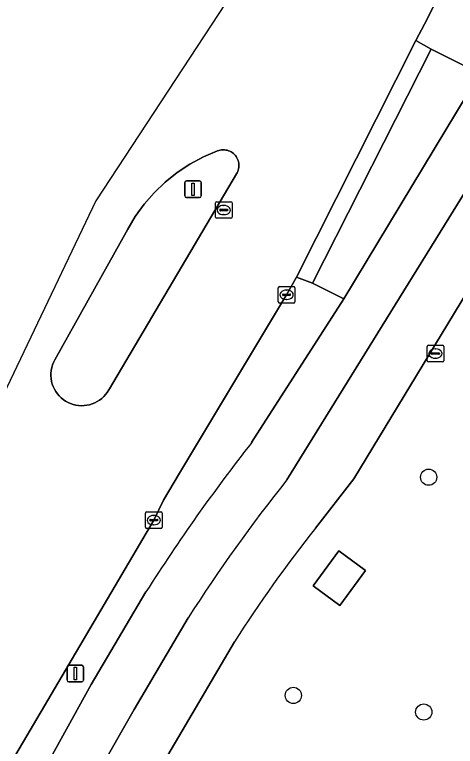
# Model space of a CAD drawing. Extents: x 159279 to 160377, y 384531 to 385888.
# Drawn here: x 159376.27 to 159402.87, y 385429.79 to 385473.96 of the extents above; entities that cross this region are included whole.
import ezdxf

# ---------------------------------------------------------------- set-up
doc = ezdxf.new("R2010")
doc.units = 0
for name, color, linetype in [('IMGEO_Berm_groen', 7, 'Continuous'), ('IMGEO_Boom', 7, 'Continuous'), ('IMGEO_Fietspad_open', 7, 'Continuous'), ('IMGEO_Groenvoorziening', 7, 'Continuous'), ('IMGEO_Kolk', 7, 'Continuous'), ('IMGEO_Lage_trafo', 7, 'Continuous'), ('IMGEO_Lichtmast', 7, 'Continuous'), ('IMGEO_Rijbaan_lokaal_gesloten', 7, 'Continuous'), ('IMGEO_Rijbaan_lokaal_open', 7, 'Continuous'), ('IMGEO_Rioolput', 7, 'Continuous'), ('IMGEO_Verkeerseiland_open', 7, 'Continuous'), ('IMGEO_Voetpad_open', 7, 'Continuous')]:
    doc.layers.add(name, color=color, linetype=linetype)

msp = doc.modelspace()

# ---------------------------------------------------------------- linework, layer by layer
at = {"layer": 'IMGEO_Berm_groen'}
for points in [[(159446.826, 385550.083), (159436.524, 385533.454), (159426.204, 385516.86), (159415.709, 385500), (159414.82, 385498.572), (159408.368, 385488.112), (159407.626, 385486.571), (159405.557, 385482.402), (159400.999, 385473.388), (159400.493, 385472.395), (159401.413, 385471.873), (159404.34, 385470.411), (159407.824, 385476.434), (159408.836, 385478.365), (159411.158, 385483.569)], [(159390.578, 385448.128), (159396.139, 385456.804), (159394.254, 385457.751), (159393.274, 385458.12), (159392.686, 385457.054), (159386.23, 385446.292), (159385.26, 385444.65), (159384.67, 385443.453), (159375.26, 385427.49)], [(159380.891, 385433.53), (159384.201, 385439.119)], [(159376.519, 385425.614), (159380.891, 385433.53)]]:
    msp.add_lwpolyline(points, dxfattribs=at)
msp.add_arc((159477.564, 385379.794), 110.617, 141.84758, 147.56706, dxfattribs=at)
at = {"layer": 'IMGEO_Boom'}
for centre in [(159401.257, 385446.041), (159393.092, 385432.871), (159400.963, 385431.866)]:
    msp.add_circle(centre, 0.489, dxfattribs=at)
at = {"layer": 'IMGEO_Fietspad_open'}
for points in [[(159411.158, 385483.569), (159408.836, 385478.365), (159407.824, 385476.434), (159404.34, 385470.411), (159396.139, 385456.804), (159390.578, 385448.128)], [(159392.705, 385445.892), (159409.019, 385472.238), (159411.143, 385476.26)], [(159384.201, 385439.119), (159380.891, 385433.53), (159376.519, 385425.614)], [(159379.107, 385424.333), (159383.485, 385432.028), (159386.748, 385437.548)]]:
    msp.add_lwpolyline(points, dxfattribs=at)
for centre, radius, start, end in [((159477.564, 385379.794), 110.617, 141.84758, 147.56706), ((159471.914, 385383.045), 101.113, 141.57, 147.38193)]:
    msp.add_arc(centre, radius, start, end, dxfattribs=at)
at = {"layer": 'IMGEO_Groenvoorziening'}
for points in [[(159404.742, 385456.467), (159404.449, 385456.65), (159403.563, 385457.192), (159396.748, 385445.936), (159394.426, 385442.973)], [(159389.539, 385436.1), (159386.192, 385430.386), (159375.725, 385412.644), (159374.215, 385410.064)]]:
    msp.add_lwpolyline(points, dxfattribs=at)
msp.add_lwpolyline([(159394.286, 385439.479), (159395.846, 385441.593), (159397.449, 385440.417), (159395.901, 385438.298)], close=True, dxfattribs=at)
msp.add_arc((159461.657, 385389.995), 85.596, 141.76185, 147.40921, dxfattribs=at)
at = {"layer": 'IMGEO_Kolk'}
for p, q in [((159392.185, 385456.628), (159392.185, 385457.48)), ((159392.26, 385457.554), (159393.112, 385457.554)), ((159392.673, 385457.334), (159392.698, 385457.334)), ((159393.186, 385457.48), (159393.186, 385456.628)), ((159392.444, 385457.048), (159392.444, 385457.06)), ((159392.882, 385457.011), (159392.484, 385457.011)), ((159392.487, 385457.097), (159392.885, 385457.097)), ((159392.696, 385456.774), (159392.671, 385456.774)), ((159392.928, 385457.06), (159392.928, 385457.048)), ((159393.112, 385456.554), (159392.26, 385456.554)), ((159401.168, 385453.076), (159401.168, 385453.928)), ((159401.243, 385454.002), (159402.095, 385454.002)), ((159401.656, 385453.782), (159401.681, 385453.782)), ((159402.169, 385453.928), (159402.169, 385453.076)), ((159401.427, 385453.496), (159401.427, 385453.508)), ((159401.865, 385453.459), (159401.467, 385453.459)), ((159401.47, 385453.545), (159401.868, 385453.545)), ((159401.679, 385453.222), (159401.654, 385453.222)), ((159401.911, 385453.508), (159401.911, 385453.496)), ((159402.095, 385453.002), (159401.243, 385453.002)), ((159384.245, 385443.953), (159385.097, 385443.953)), ((159384.17, 385443.027), (159384.17, 385443.879)), ((159384.472, 385443.496), (159384.87, 385443.496)), ((159384.658, 385443.733), (159384.683, 385443.733)), ((159385.171, 385443.879), (159385.171, 385443.027)), ((159384.429, 385443.447), (159384.429, 385443.459)), ((159384.867, 385443.41), (159384.469, 385443.41)), ((159384.681, 385443.173), (159384.656, 385443.173)), ((159384.913, 385443.459), (159384.913, 385443.447)), ((159385.097, 385442.953), (159384.245, 385442.953))]:
    msp.add_line(p, q, dxfattribs=at)
for points in [[(159392.185, 385456.628), (159392.185, 385457.48)], [(159392.26, 385457.554), (159393.112, 385457.554)], [(159393.186, 385457.48), (159393.186, 385456.628)], [(159393.112, 385456.554), (159392.26, 385456.554)], [(159401.168, 385453.076), (159401.168, 385453.928)], [(159401.243, 385454.002), (159402.095, 385454.002)], [(159402.169, 385453.928), (159402.169, 385453.076)], [(159402.095, 385453.002), (159401.243, 385453.002)], [(159384.245, 385443.953), (159385.097, 385443.953)], [(159384.17, 385443.027), (159384.17, 385443.879)], [(159385.171, 385443.879), (159385.171, 385443.027)], [(159385.097, 385442.953), (159384.245, 385442.953)]]:
    msp.add_lwpolyline(points, dxfattribs=at)
for centre, radius, start, end in [((159392.262, 385457.478), 0.0765, 91.552, 178.448), ((159392.262, 385457.478), 0.0765, 91.552, 178.448), ((159393.11, 385457.478), 0.0765, 1.552, 88.448), ((159393.11, 385457.478), 0.0765, 1.552, 88.448), ((159392.484, 385457.057), 0.0403, 85.8775, 175.7526), ((159392.481, 385457.047), 0.0366, 178.938, 274.7102), ((159392.885, 385457.054), 0.043, 264.8664, 352.4533), ((159392.889, 385457.059), 0.0386, 1.7309, 96.639), ((159392.262, 385456.63), 0.0765, 181.552, 268.448), ((159392.262, 385456.63), 0.0765, 181.552, 268.448), ((159393.11, 385456.63), 0.0765, 271.552, 358.448), ((159393.11, 385456.63), 0.0765, 271.552, 358.448), ((159401.245, 385453.926), 0.0765, 91.552, 178.448), ((159401.245, 385453.926), 0.0765, 91.552, 178.448), ((159402.093, 385453.926), 0.0765, 1.552, 88.448), ((159402.093, 385453.926), 0.0765, 1.552, 88.448), ((159401.467, 385453.505), 0.0403, 85.8775, 175.7526), ((159401.464, 385453.495), 0.0366, 178.938, 274.7102), ((159401.868, 385453.502), 0.043, 264.8664, 352.4533), ((159401.872, 385453.507), 0.0386, 1.7309, 96.639), ((159401.245, 385453.078), 0.0765, 181.552, 268.448), ((159401.245, 385453.078), 0.0765, 181.552, 268.448), ((159402.093, 385453.078), 0.0765, 271.552, 358.448), ((159402.093, 385453.078), 0.0765, 271.552, 358.448), ((159384.247, 385443.877), 0.0765, 91.552, 178.448), ((159384.247, 385443.877), 0.0765, 91.552, 178.448), ((159385.095, 385443.877), 0.0765, 1.552, 88.448), ((159385.095, 385443.877), 0.0765, 1.552, 88.448), ((159384.469, 385443.456), 0.0403, 85.8775, 175.7526), ((159384.874, 385443.458), 0.0386, 1.7309, 96.639), ((159384.247, 385443.029), 0.0765, 181.552, 268.448), ((159384.247, 385443.029), 0.0765, 181.552, 268.448), ((159384.466, 385443.446), 0.0366, 178.938, 274.7102), ((159384.87, 385443.453), 0.043, 264.8664, 352.4533), ((159385.095, 385443.029), 0.0765, 271.552, 358.448), ((159385.095, 385443.029), 0.0765, 271.552, 358.448)]:
    msp.add_arc(centre, radius, start, end, dxfattribs=at)
for centre, major_axis, ratio, start_param, end_param in [((159392.672, 385457.054), (-0.387, 0.002), 0.722429, 4.712389, 7.853982), ((159392.697, 385457.054), (-0.39, 0.002), 0.717154, 1.570796, 4.712389), ((159401.655, 385453.502), (-0.387, 0.002), 0.722429, 4.712389, 7.853982), ((159401.68, 385453.502), (-0.39, 0.002), 0.717154, 1.570796, 4.712389), ((159384.657, 385443.453), (-0.387, 0.002), 0.722429, 4.712389, 7.853982), ((159384.682, 385443.453), (-0.39, 0.002), 0.717154, 1.570796, 4.712389)]:
    msp.add_ellipse(centre, major_axis=major_axis, ratio=ratio, start_param=start_param, end_param=end_param, dxfattribs=at)
at = {"layer": 'IMGEO_Lage_trafo'}
msp.add_lwpolyline([(159395.846, 385441.593), (159394.286, 385439.479), (159395.901, 385438.298), (159397.449, 385440.417)], close=True, dxfattribs=at)
at = {"layer": 'IMGEO_Lichtmast'}
for p, q in [((159386.542, 385463.023), (159386.542, 385463.823)), ((159386.542, 385463.823), (159386.542, 385463.023)), ((159386.642, 385463.923), (159387.432, 385463.923)), ((159387.432, 385463.923), (159386.642, 385463.923)), ((159387.532, 385463.823), (159387.532, 385463.023)), ((159387.532, 385463.023), (159387.532, 385463.823)), ((159387.432, 385462.923), (159386.642, 385462.923)), ((159386.642, 385462.923), (159387.432, 385462.923)), ((159379.538, 385434.691), (159380.328, 385434.691)), ((159380.328, 385434.691), (159379.538, 385434.691)), ((159379.438, 385433.791), (159379.438, 385434.591)), ((159379.438, 385434.591), (159379.438, 385433.791)), ((159380.428, 385434.591), (159380.428, 385433.791)), ((159380.428, 385433.791), (159380.428, 385434.591)), ((159380.328, 385433.691), (159379.538, 385433.691)), ((159379.538, 385433.691), (159380.328, 385433.691))]:
    msp.add_line(p, q, dxfattribs=at)
for points in [[(159386.962, 385463.798), (159387.112, 385463.798), (159387.112, 385463.048), (159386.962, 385463.048), (159386.962, 385463.798)], [(159379.858, 385434.566), (159380.008, 385434.566), (159380.008, 385433.816), (159379.858, 385433.816), (159379.858, 385434.566)]]:
    msp.add_lwpolyline(points, dxfattribs=at)
for centre, start, end in [((159386.642, 385463.823), 90, 180), ((159386.642, 385463.823), 90, 180), ((159387.432, 385463.823), 0, 90), ((159387.432, 385463.823), 360, 90), ((159386.642, 385463.023), 180, 270), ((159386.642, 385463.023), 180, 270), ((159387.432, 385463.023), 270, 0), ((159387.432, 385463.023), 270, 0), ((159379.538, 385434.591), 90, 180), ((159379.538, 385434.591), 90, 180), ((159380.328, 385434.591), 0, 90), ((159380.328, 385434.591), 360, 90), ((159379.538, 385433.791), 180, 270), ((159379.538, 385433.791), 180, 270), ((159380.328, 385433.791), 270, 0), ((159380.328, 385433.791), 270, 0)]:
    msp.add_arc(centre, 0.1, start, end, dxfattribs=at)
at = {"layer": 'IMGEO_Rijbaan_lokaal_gesloten'}
for points in [[(159508.972, 385671.83), (159429.52, 385536.377), (159381.181, 385462.724), (159367.495, 385434.082), (159341.306, 385367.718)], [(159375.26, 385427.49), (159384.67, 385443.453), (159385.26, 385444.65), (159386.23, 385446.292), (159392.686, 385457.054), (159393.274, 385458.12), (159400.493, 385472.395), (159400.999, 385473.388), (159405.557, 385482.402), (159407.626, 385486.571), (159408.368, 385488.112), (159414.82, 385498.572), (159415.709, 385500), (159426.204, 385516.86), (159436.524, 385533.454), (159446.826, 385550.083)]]:
    msp.add_lwpolyline(points, dxfattribs=at)
msp.add_lwpolyline([(159388.594, 385465.768), (159388.677, 385465.788), (159388.761, 385465.8), (159388.846, 385465.805), (159388.931, 385465.803), (159389.016, 385465.792), (159389.099, 385465.775), (159389.18, 385465.75), (159389.259, 385465.717), (159389.335, 385465.678), (159389.406, 385465.632), (159389.474, 385465.58), (159389.536, 385465.523), (159389.593, 385465.46), (159389.645, 385465.392), (159389.69, 385465.319), (159389.728, 385465.243), (159389.759, 385465.164), (159389.783, 385465.082), (159389.8, 385464.999), (159389.809, 385464.914), (159389.811, 385464.829), (159389.805, 385464.744), (159389.792, 385464.66), (159389.771, 385464.578), (159389.742, 385464.497), (159389.707, 385464.42), (159389.665, 385464.346), (159381.997, 385451.385), (159381.955, 385451.306), (159381.867, 385451.164), (159381.766, 385451.031), (159381.654, 385450.908), (159381.531, 385450.795), (159381.399, 385450.693), (159381.258, 385450.603), (159381.109, 385450.527), (159380.955, 385450.464), (159380.795, 385450.415), (159380.632, 385450.381), (159380.466, 385450.361), (159380.299, 385450.356), (159380.132, 385450.366), (159379.967, 385450.391), (159379.805, 385450.431), (159379.647, 385450.485), (159379.494, 385450.552), (159379.348, 385450.634), (159379.21, 385450.728), (159379.081, 385450.833), (159378.962, 385450.95), (159378.854, 385451.077), (159378.757, 385451.214), (159378.674, 385451.358), (159378.603, 385451.509), (159378.546, 385451.666), (159378.504, 385451.828), (159378.476, 385451.992), (159378.462, 385452.159), (159378.464, 385452.326), (159378.481, 385452.492), (159378.512, 385452.656), (159378.558, 385452.816), (159378.618, 385452.972), (159378.692, 385453.122), (159383.099, 385461.02), (159383.548, 385461.769), (159384.091, 385462.516), (159384.697, 385463.211), (159385.363, 385463.85), (159386.084, 385464.426), (159386.853, 385464.936), (159387.665, 385465.375), (159388.513, 385465.74)], close=True, dxfattribs=at)
at = {"layer": 'IMGEO_Rijbaan_lokaal_open'}
for points in [[(159401.413, 385471.873), (159400.493, 385472.395), (159393.274, 385458.12), (159394.254, 385457.751)], [(159404.34, 385470.411), (159401.413, 385471.873), (159394.254, 385457.751), (159396.139, 385456.804)]]:
    msp.add_lwpolyline(points, close=True, dxfattribs=at)
at = {"layer": 'IMGEO_Rioolput'}
for p, q in [((159388.393, 385461.743), (159388.393, 385462.595)), ((159388.468, 385462.669), (159389.32, 385462.669)), ((159389.394, 385462.595), (159389.394, 385461.743)), ((159388.652, 385462.163), (159388.652, 385462.175)), ((159389.09, 385462.126), (159388.692, 385462.126)), ((159388.695, 385462.212), (159389.093, 385462.212)), ((159388.881, 385462.449), (159388.906, 385462.449)), ((159389.136, 385462.175), (159389.136, 385462.163)), ((159389.32, 385461.669), (159388.468, 385461.669)), ((159388.904, 385461.889), (159388.879, 385461.889))]:
    msp.add_line(p, q, dxfattribs=at)
for points in [[(159388.393, 385461.743), (159388.393, 385462.595)], [(159388.468, 385462.669), (159389.32, 385462.669)], [(159389.394, 385462.595), (159389.394, 385461.743)], [(159389.32, 385461.669), (159388.468, 385461.669)]]:
    msp.add_lwpolyline(points, dxfattribs=at)
for centre, radius, start, end in [((159388.47, 385462.593), 0.0765, 91.552, 178.448), ((159388.47, 385462.593), 0.0765, 91.552, 178.448), ((159389.318, 385462.593), 0.0765, 1.552, 88.448), ((159389.318, 385462.593), 0.0765, 1.552, 88.448), ((159388.692, 385462.172), 0.0403, 85.8775, 175.7526), ((159388.689, 385462.162), 0.0366, 178.938, 274.7102), ((159389.093, 385462.169), 0.043, 264.8664, 352.4533), ((159389.097, 385462.174), 0.0386, 1.7309, 96.639), ((159388.47, 385461.745), 0.0765, 181.552, 268.448), ((159388.47, 385461.745), 0.0765, 181.552, 268.448), ((159389.318, 385461.745), 0.0765, 271.552, 358.448), ((159389.318, 385461.745), 0.0765, 271.552, 358.448)]:
    msp.add_arc(centre, radius, start, end, dxfattribs=at)
for centre, major_axis, ratio, start_param, end_param in [((159388.88, 385462.169), (-0.387, 0.002), 0.722429, 4.712389, 7.853982), ((159388.905, 385462.169), (-0.39, 0.002), 0.717154, 1.570796, 4.712389)]:
    msp.add_ellipse(centre, major_axis=major_axis, ratio=ratio, start_param=start_param, end_param=end_param, dxfattribs=at)
at = {"layer": 'IMGEO_Verkeerseiland_open'}
msp.add_lwpolyline([(159378.692, 385453.122), (159378.618, 385452.972), (159378.558, 385452.816), (159378.512, 385452.656), (159378.481, 385452.492), (159378.464, 385452.326), (159378.462, 385452.159), (159378.476, 385451.992), (159378.504, 385451.828), (159378.546, 385451.666), (159378.603, 385451.509), (159378.674, 385451.358), (159378.757, 385451.214), (159378.854, 385451.077), (159378.962, 385450.95), (159379.081, 385450.833), (159379.21, 385450.728), (159379.348, 385450.634), (159379.494, 385450.552), (159379.647, 385450.485), (159379.805, 385450.431), (159379.967, 385450.391), (159380.132, 385450.366), (159380.299, 385450.356), (159380.466, 385450.361), (159380.632, 385450.381), (159380.795, 385450.415), (159380.955, 385450.464), (159381.109, 385450.527), (159381.258, 385450.603), (159381.399, 385450.693), (159381.531, 385450.795), (159381.654, 385450.908), (159381.766, 385451.031), (159381.867, 385451.164), (159381.955, 385451.306), (159381.997, 385451.385), (159389.665, 385464.346), (159389.707, 385464.42), (159389.742, 385464.497), (159389.771, 385464.578), (159389.792, 385464.66), (159389.805, 385464.744), (159389.811, 385464.829), (159389.809, 385464.914), (159389.8, 385464.999), (159389.783, 385465.082), (159389.759, 385465.164), (159389.728, 385465.243), (159389.69, 385465.319), (159389.645, 385465.392), (159389.593, 385465.46), (159389.536, 385465.523), (159389.474, 385465.58), (159389.406, 385465.632), (159389.335, 385465.678), (159389.259, 385465.717), (159389.18, 385465.75), (159389.099, 385465.775), (159389.016, 385465.792), (159388.931, 385465.803), (159388.846, 385465.805), (159388.761, 385465.8), (159388.677, 385465.788), (159388.594, 385465.768), (159388.513, 385465.74), (159387.665, 385465.375), (159386.853, 385464.936), (159386.084, 385464.426), (159385.363, 385463.85), (159384.697, 385463.211), (159384.091, 385462.516), (159383.548, 385461.769), (159383.099, 385461.02)], close=True, dxfattribs=at)
at = {"layer": 'IMGEO_Voetpad_open'}
for points in [[(159411.143, 385476.26), (159409.019, 385472.238), (159392.705, 385445.892)], [(159394.426, 385442.973), (159396.748, 385445.936), (159403.563, 385457.192), (159407.193, 385463.195), (159410.299, 385468.29), (159411.21, 385469.785), (159412.397, 385471.779), (159414.001, 385474.898)], [(159386.748, 385437.548), (159383.485, 385432.028), (159379.107, 385424.333)], [(159374.215, 385410.064), (159375.725, 385412.644), (159386.192, 385430.386), (159389.539, 385436.1)]]:
    msp.add_lwpolyline(points, dxfattribs=at)
for centre, radius, start, end in [((159471.914, 385383.045), 101.113, 141.57, 147.38193), ((159461.657, 385389.995), 85.596, 141.76185, 147.40921)]:
    msp.add_arc(centre, radius, start, end, dxfattribs=at)

doc.saveas('drawing.dxf')
